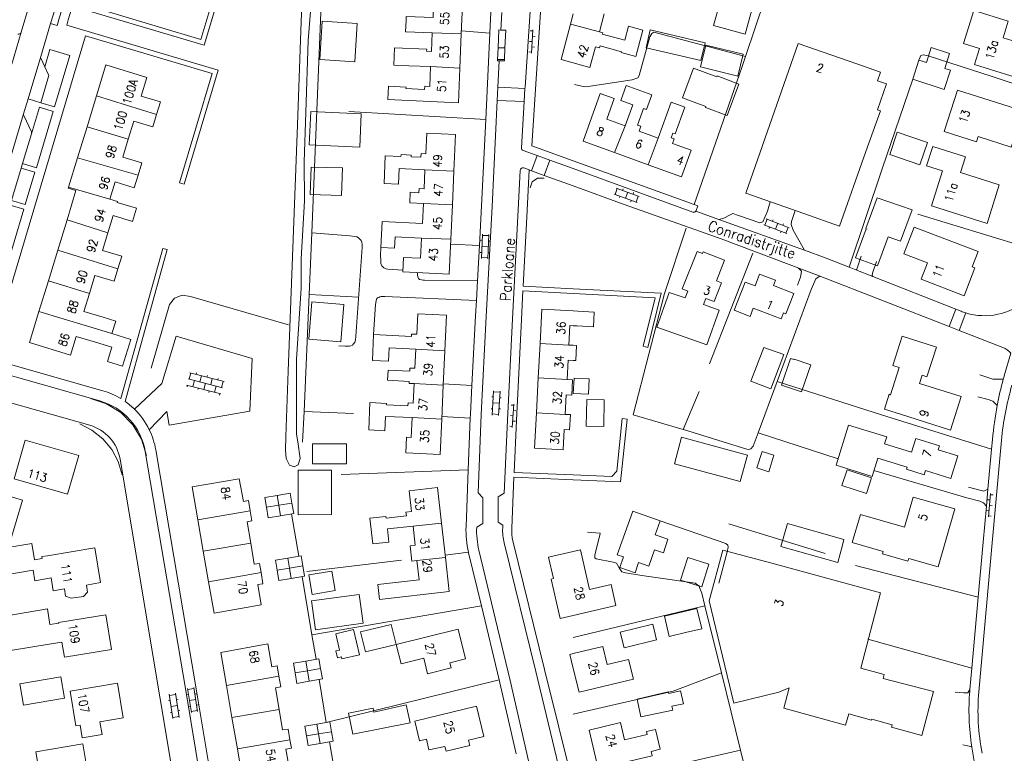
# Model space of a CAD drawing. Header units: metres. Extents: x 189705 to 199106, y 581686 to 588448.
# Tile 483 of 555: x 197896 to 198081, y 585788 to 585927. Entities that reach past the tile are written whole.
import ezdxf

# ---------------------------------------------------------------- set-up
doc = ezdxf.new("R2010")
doc.units = ezdxf.units.M
doc.layers.add('B-WA-OG-GBKN-G', color=7, linetype='Continuous', lineweight=18)
doc.styles.add('Style-STANDARD', font='STANDARD.shx')

msp = doc.modelspace()

# ---------------------------------------------------------------- linework, layer by layer
at = {"layer": 'B-WA-OG-GBKN-G'}
for p, q in [((197992.101, 585920.55), (197992.382, 585924.941)), ((197991.871, 585924.773), (197992.37, 585924.741)), ((197992.306, 585923.743), (197992.805, 585923.711)), ((197991.743, 585922.777), (197992.242, 585922.745)), ((197992.178, 585921.748), (197992.677, 585921.716)), ((197991.615, 585920.782), (197992.114, 585920.75)), ((198012.44, 585893.535), (198008.117, 585895.108)), ((198012.03, 585892.407), (198007.707, 585893.98)), ((198007.895, 585893.912), (198008.305, 585895.039)), ((198008.685, 585893.305), (198008.788, 585893.587)), ((198009.292, 585894.68), (198009.395, 585894.962)), ((198009.868, 585893.194), (198010.279, 585894.321)), ((198011.263, 585893.963), (198011.366, 585894.245)), ((198011.842, 585892.476), (198012.252, 585893.603)), ((198010.845, 585892.519), (198010.947, 585892.801)), ((198040.238, 585886.511), (198035.959, 585888.199)), ((198036.145, 585888.126), (198036.585, 585889.242)), ((198040.678, 585887.627), (198036.399, 585889.315)), ((198036.918, 585887.498), (198037.028, 585887.777)), ((198037.562, 585888.857), (198037.672, 585889.136)), ((198038.098, 585887.355), (198038.539, 585888.471)), ((198039.513, 585888.086), (198039.624, 585888.365)), ((198040.052, 585886.584), (198040.492, 585887.7)), ((197982.687, 585881.793), (197982.885, 585886.389)), ((197982.876, 585886.189), (197984.075, 585886.137)), ((197983.886, 585881.741), (197984.084, 585886.337)), ((198039.056, 585886.654), (198039.166, 585886.933)), ((197982.535, 585885.253), (197982.835, 585885.24)), ((197982.786, 585884.091), (197983.985, 585884.039)), ((197984.03, 585885.088), (197984.33, 585885.075)), ((197982.437, 585882.957), (197982.736, 585882.944)), ((197983.94, 585882.992), (197984.239, 585882.979)), ((197982.695, 585881.993), (197983.894, 585881.941)), ((197927.884, 585860.231), (197927.583, 585859.07)), ((197927.69, 585860.282), (197934.176, 585858.6)), ((197928.975, 585860.258), (197928.9, 585859.968)), ((197927.088, 585857.96), (197933.574, 585856.279)), ((197927.389, 585859.12), (197933.875, 585857.438)), ((197928.599, 585858.806), (197928.298, 585857.647)), ((197929.917, 585859.704), (197929.615, 585858.543)), ((197930.632, 585858.279), (197930.331, 585857.12)), ((197931.008, 585859.731), (197930.933, 585859.441)), ((197931.949, 585859.177), (197931.648, 585858.016)), ((197933.041, 585859.204), (197932.966, 585858.914)), ((197933.982, 585858.65), (197933.681, 585857.489)), ((197927.282, 585857.91), (197927.207, 585857.62)), ((197929.315, 585857.383), (197929.239, 585857.093)), ((197931.347, 585856.856), (197931.272, 585856.566)), ((197932.665, 585857.752), (197932.364, 585856.592)), ((197933.38, 585856.329), (197933.305, 585856.038)), ((197984.722, 585852.29), (197984.989, 585856.882)), ((197984.977, 585856.683), (197986.175, 585856.613)), ((197985.92, 585852.22), (197986.187, 585856.813)), ((197984.623, 585855.752), (197984.922, 585855.734)), ((197984.856, 585854.586), (197986.054, 585854.517)), ((197986.114, 585855.565), (197986.414, 585855.547)), ((197988.505, 585849.953), (197988.778, 585854.345)), ((197984.489, 585853.457), (197984.789, 585853.44)), ((197984.734, 585852.49), (197985.932, 585852.42)), ((197985.993, 585853.47), (197986.292, 585853.453)), ((197988.266, 585854.176), (197988.765, 585854.145)), ((197988.703, 585853.147), (197989.202, 585853.116)), ((197988.142, 585852.18), (197988.641, 585852.149)), ((197988.579, 585851.151), (197989.078, 585851.12)), ((197988.018, 585850.184), (197988.517, 585850.153)), ((198078.577, 585836.267), (198078.08, 585836.315)), ((198078.691, 585837.462), (198078.273, 585833.082)), ((198079.17, 585837.215), (198078.672, 585837.263)), ((198078.387, 585834.276), (198077.889, 585834.324)), ((198078.98, 585835.224), (198078.482, 585835.272)), ((198078.79, 585833.233), (198078.292, 585833.281)), ((197927.995, 585796.164), (197927.267, 585800.706)), ((197927.299, 585800.508), (197928.484, 585800.698)), ((197929.179, 585796.353), (197928.452, 585800.895)), ((197924.513, 585795.068), (197923.819, 585799.615)), ((197923.849, 585799.417), (197925.036, 585799.599)), ((197925.7, 585795.249), (197925.005, 585799.796)), ((197925.194, 585798.561), (197925.491, 585798.606)), ((197927.153, 585799.523), (197927.449, 585799.57)), ((197927.631, 585798.435), (197928.816, 585798.624)), ((197928.65, 585799.661), (197928.946, 585799.709)), ((197923.696, 585798.433), (197923.993, 585798.478)), ((197924.166, 585797.341), (197925.353, 585797.523)), ((197927.516, 585797.254), (197927.812, 585797.301)), ((197928.982, 585797.59), (197929.278, 585797.637)), ((197924.043, 585796.161), (197924.34, 585796.207)), ((197924.483, 585795.266), (197925.67, 585795.447)), ((197925.511, 585796.487), (197925.807, 585796.532)), ((197927.963, 585796.361), (197929.148, 585796.551))]:
    msp.add_line(p, q, dxfattribs=at)
at = {"layer": 'B-WA-OG-GBKN-G', "flags": 128}
for points in [[(197953.001, 585942.125), (197950.738, 585886.665), (197950.224, 585875.026)], [(197949.147, 585937.938), (197948.66, 585924.84), (197947.999, 585907.06), (197946.271, 585860.54), (197945.813, 585848.214), (197945.718, 585845.658), (197945.853, 585844.113), (197946.508, 585842.821), (197947.376, 585842.538), (197948.116, 585842.913), (197948.493, 585844.064), (197948.046, 585847.223), (197947.837, 585848.709), (197947.837, 585853.873), (197947.837, 585862.804), (197948.714, 585876.203), (197948.714, 585881.779), (197949.347, 585892.729), (197949.284, 585900.073), (197949.579, 585909.364), (197950.012, 585922.977), (197951.182, 585937.805)], [(197911.295, 585856.868), (197889.902, 585862.932), (197908.064, 585923.826), (197931.901, 585916.717), (197925.751, 585896.097), (197926.613, 585895.839), (197933.021, 585917.322), (197904.488, 585925.832), (197904.792, 585926.852), (197905.579, 585929.446), (197930.397, 585922.044), (197933.1, 585931.104), (197932.237, 585931.361), (197929.792, 585923.163), (197905.842, 585930.307), (197907.979, 585937.359)], [(197968.465, 585926.705), (197968.498, 585927.481), (197973.554, 585927.258), (197973.72, 585931.229), (197979.173, 585930.989), (197978.89, 585924.218)], [(198032.396, 585924.112), (198026.452, 585925.762), (198027.741, 585930.407), (198033.685, 585928.757), (198032.396, 585924.112)], [(198032.473, 585919.952), (198036.115, 585930.827)], [(197897.497, 585929.81), (197895.915, 585924.501)], [(197902.708, 585930.316), (197903.952, 585929.939), (197903.164, 585927.341), (197902.699, 585925.78), (197901.453, 585926.151)], [(197902.708, 585930.316), (197901.919, 585927.716), (197901.453, 585926.151)], [(197991.909, 585929.427), (197990.912, 585914.173), (197990.895, 585913.873)], [(198000, 585900.269), (197992.194, 585903.103), (197993.904, 585929.298)], [(198086.499, 585915.038), (198088.394, 585921.167), (198081.031, 585923.443), (198082.008, 585926.602), (198075.521, 585928.607), (198073.599, 585922.391), (198076.587, 585921.468), (198075.637, 585918.395), (198086.499, 585915.038)], [(197968.465, 585926.705), (197968.378, 585924.613), (197968.483, 585924.609)], [(197984.48, 585928.299), (197984.285, 585924.302)], [(197986.501, 585928.202), (197986.343, 585924.924)], [(198000, 585928.007), (197999.479, 585926.052)], [(198004.929, 585924.563), (198005.838, 585927.976)], [(197901.453, 585926.151), (197899.6, 585919.94)], [(197958.825, 585918.953), (197952.242, 585919.358), (197952.686, 585926.578), (197959.269, 585926.173), (197958.825, 585918.953)], [(197985.822, 585921.578), (197985.984, 585924.941), (197986.343, 585924.924)], [(197986.343, 585924.924), (197987.279, 585924.879), (197987.127, 585921.578)], [(197999.479, 585926.052), (197997.691, 585919.335), (198000, 585918.72)], [(198000, 585925.91), (197999.479, 585926.052)], [(198004.929, 585924.563), (198000, 585925.91)], [(198000, 585918.72), (198003.143, 585917.883), (198004.174, 585921.755), (198004.954, 585921.548), (198005.053, 585921.919), (198009.098, 585920.842), (198009.056, 585920.684), (198011.805, 585919.952), (198013.127, 585924.919), (198010.409, 585925.643), (198009.705, 585923.002), (198005.479, 585924.127), (198005.551, 585924.397), (198004.929, 585924.563)], [(198024.061, 585919.146), (198013.725, 585921.589), (198014.522, 585924.96), (198024.858, 585922.517), (198024.061, 585919.146)], [(197895.915, 585924.501), (197894.126, 585918.497)], [(197973.406, 585924.391), (197968.483, 585924.609)], [(197972.346, 585920.91), (197973.259, 585920.872), (197973.406, 585924.391)], [(197978.89, 585924.218), (197973.406, 585924.391)], [(197978.89, 585924.218), (197978.618, 585917.719)], [(197978.912, 585924.759), (197984.285, 585924.302)], [(197984.285, 585924.302), (197983.49, 585908.015)], [(198000.23, 585914.668), (198001.627, 585914.338), (198002.389, 585914.237), (198011.127, 585915.559), (198012.168, 585915.889), (198012.397, 585916.346), (198014.451, 585923.661), (198014.781, 585924.296), (198015.187, 585924.55), (198032.473, 585919.952)], [(197900.371, 585917.975), (197901.34, 585921.226), (197905.078, 585920.111), (197902.192, 585910.436), (197899.605, 585911.208)], [(197972.346, 585920.91), (197972.364, 585921.336), (197966.305, 585921.588), (197966.169, 585918.317), (197968.986, 585918.2)], [(197985.717, 585919.388), (197985.822, 585921.578)], [(197987.127, 585921.578), (197985.822, 585921.578)], [(197987.026, 585919.388), (197987.127, 585921.578)], [(198031.021, 585916.221), (198023.971, 585917.977), (198024.997, 585922.095), (198032.046, 585920.339), (198031.021, 585916.221)], [(198053.447, 585918.516), (198042.398, 585922.381), (198032.512, 585894.125), (198043.469, 585890.291)], [(198066.604, 585918.789), (198067.498, 585921.603), (198070.949, 585920.484), (198070.07, 585917.671)], [(197899.6, 585919.94), (197897.209, 585911.922)], [(197900.371, 585917.975), (197899.626, 585919.587)], [(197986.04, 585919.116), (197985.704, 585919.116), (197985.717, 585919.388)], [(197985.717, 585919.388), (197987.026, 585919.388)], [(197986.04, 585919.116), (197987.014, 585919.116), (197987.026, 585919.388)], [(198022.816, 585891.985), (198031.827, 585918.026), (198032.473, 585919.952)], [(198066.604, 585918.789), (198065.164, 585919.253), (198063.995, 585915.626), (198069.931, 585913.712), (198071.101, 585917.339), (198070.07, 585917.671)], [(198065.164, 585919.253), (198065.559, 585920.089), (198065.965, 585920.267), (198066.905, 585920.064), (198078.972, 585916.154), (198095.646, 585910.636)], [(197900.371, 585917.975), (197901.053, 585916.5)], [(197921.453, 585909.005), (197922.169, 585911.358), (197918.553, 585912.459), (197919.63, 585915.998), (197911.891, 585918.354), (197910.104, 585912.499)], [(197978.618, 585917.719), (197978.345, 585911.206), (197965.03, 585911.794), (197965.135, 585914.307), (197968.466, 585914.16), (197968.455, 585913.881), (197971.98, 585913.725), (197972.004, 585914.317), (197972.927, 585914.279), (197973.084, 585918.019)], [(197973.084, 585918.019), (197968.986, 585918.2)], [(197973.084, 585918.019), (197978.618, 585917.719)], [(197985.795, 585914.118), (197986.04, 585919.116)], [(198024.989, 585910.527), (198020.605, 585912.163), (198022.685, 585917.739), (198027.048, 585916.111), (198027.118, 585916.259), (198031.214, 585914.731), (198029.001, 585908.8), (198024.913, 585910.326), (198024.989, 585910.527)], [(198053.447, 585918.516), (198057.923, 585916.949), (198057.366, 585915.358), (198059.062, 585914.764), (198057.348, 585909.865)], [(197901.078, 585916.147), (197899.605, 585911.208)], [(198052.015, 585880.202), (198058.226, 585898.754), (198063.995, 585915.626)], [(197985.675, 585911.66), (197985.795, 585914.118)], [(197985.795, 585914.118), (197990.895, 585913.873)], [(197990.895, 585913.873), (197990.752, 585911.416)], [(198015.995, 585904.543), (198012.407, 585905.838), (198012.744, 585906.771), (198012.129, 585906.993), (198013.256, 585910.117), (198013.784, 585909.926), (198014.79, 585912.713), (198009.958, 585914.458), (198008.939, 585911.635), (198011.212, 585910.814), (198009.791, 585906.877)], [(197897.209, 585911.922), (197896.378, 585909.136)], [(197897.209, 585911.922), (197899.605, 585911.208)], [(197910.104, 585912.499), (197908.331, 585906.691)], [(197910.104, 585912.499), (197921.453, 585909.005)], [(198009.791, 585906.877), (198006.327, 585908.127), (198007.735, 585912.026), (198005.098, 585912.978), (198001.836, 585903.944), (198007.798, 585901.791)], [(198072.421, 585913.589), (198069.928, 585905.751), (198075.998, 585903.82), (198076.315, 585904.816), (198082.576, 585902.824), (198084.752, 585909.667), (198072.421, 585913.589)], [(197896.179, 585899.724), (197898.767, 585898.952), (197901.935, 585909.574), (197899.347, 585910.345), (197897.856, 585905.344)], [(197981.787, 585831.134), (197982.945, 585831.861), (197982.97, 585836.696), (197982.04, 585837.628), (197982.614, 585852.364), (197983.583, 585870.875), (197984.693, 585891.635), (197985.675, 585911.66)], [(197985.675, 585911.66), (197990.752, 585911.416)], [(197990.752, 585911.416), (197990.245, 585902.7)], [(198014.109, 585899.513), (198020.423, 585897.233), (198022.227, 585902.23), (198018.696, 585903.505), (198019.008, 585904.369), (198018.46, 585904.567), (198018.791, 585905.483), (198019.196, 585905.337), (198021.009, 585910.36), (198018.432, 585911.29), (198015.995, 585904.543)], [(197896.378, 585909.136), (197885.54, 585872.798)], [(197897.83, 585905.696), (197896.403, 585908.783)], [(197916.098, 585904.358), (197917.13, 585907.749), (197920.736, 585906.651), (197921.453, 585909.005)], [(197959.741, 585902.834), (197950.213, 585903.273), (197950.501, 585909.525), (197960.029, 585909.086), (197959.741, 585902.834)], [(197957.716, 585909.558), (197983.49, 585908.015)], [(198057.348, 585909.865), (198057.926, 585909.663), (198055.185, 585901.978), (198050.218, 585887.93), (198043.469, 585890.291)], [(197908.331, 585906.691), (197906.544, 585900.837)], [(197916.098, 585904.358), (197908.331, 585906.691)], [(197983.49, 585908.015), (197982.696, 585891.732), (197982.296, 585884.257)], [(198009.791, 585906.877), (198007.798, 585901.791)], [(197897.856, 585905.344), (197896.179, 585899.724)], [(197972.039, 585898.56), (197967.174, 585898.786), (197967.042, 585895.876), (197964.322, 585896.003), (197964.558, 585901.205), (197967.516, 585901.068), (197967.533, 585901.435), (197969.462, 585901.345), (197969.447, 585901.015), (197971.27, 585900.93), (197971.302, 585901.615), (197972.185, 585901.575), (197972.363, 585905.483), (197977.818, 585905.229), (197977.503, 585898.29)], [(198014.109, 585899.513), (198015.995, 585904.543)], [(198065.353, 585899.495), (198059.655, 585901.44), (198061.088, 585905.637), (198066.786, 585903.692), (198065.353, 585899.495)], [(197917.957, 585897.521), (197918.671, 585899.869), (197915.065, 585900.966), (197916.098, 585904.358)], [(198078.011, 585888.436), (198080.31, 585895.73), (198073.033, 585898.023), (198073.967, 585900.986), (198067.77, 585902.939), (198066.629, 585899.319), (198069.619, 585898.377), (198067.527, 585891.74), (198078.011, 585888.436)], [(197906.544, 585900.837), (197904.855, 585895.302)], [(197906.544, 585900.837), (197917.957, 585897.521)], [(197990.574, 585902.201), (197993.204, 585901.246)], [(197992.154, 585898.357), (197993.204, 585901.246)], [(197993.204, 585901.246), (197995.558, 585900.392)], [(198007.798, 585901.791), (198014.109, 585899.513)], [(197895.922, 585898.861), (197898.51, 585898.09), (197896.689, 585891.986), (197894.102, 585892.758)], [(197895.922, 585898.861), (197894.102, 585892.758)], [(197896.179, 585899.724), (197895.922, 585898.861)], [(197956.324, 585893.702), (197950.421, 585893.871), (197950.57, 585899.073), (197956.473, 585898.905), (197956.324, 585893.702)], [(197991.705, 585898.52), (197990.669, 585898.897)], [(197994.508, 585897.502), (197995.558, 585900.392)], [(197995.558, 585900.392), (198000, 585898.779)], [(198022.816, 585891.985), (198000, 585900.269)], [(197912.635, 585893.02), (197913.626, 585896.272), (197917.242, 585895.172), (197917.957, 585897.521)], [(197971.74, 585892.185), (197969.172, 585892.304), (197969.263, 585894.314), (197970.9, 585894.238), (197970.936, 585895.036), (197971.877, 585894.992), (197972.039, 585898.56)], [(197972.039, 585898.56), (197977.503, 585898.29)], [(197977.503, 585898.29), (197977.214, 585891.924)], [(197989.999, 585898.456), (197989.591, 585890.992), (197988.516, 585870.43), (197987.575, 585851.339), (197986.977, 585837.547), (197985.834, 585836.866), (197985.809, 585832.09), (197986.715, 585831.514), (197986.692, 585830.999)], [(198000, 585876.128), (197990.542, 585876.622), (197991.289, 585890.904), (197991.705, 585898.52)], [(197992.154, 585898.357), (197991.705, 585898.52)], [(197991.842, 585895.164), (197992.271, 585896.305), (197993.283, 585896.985), (197994.502, 585896.951)], [(197994.508, 585897.502), (197992.154, 585898.357)], [(198000, 585895.506), (197994.508, 585897.502)], [(198000, 585898.779), (198022.548, 585890.593)], [(197904.855, 585895.302), (197904.798, 585895.115), (197906.243, 585894.674), (197904.55, 585889.129)], [(197912.635, 585893.02), (197904.855, 585895.302)], [(198070.843, 585868.976), (198046.341, 585878.542), (198027.914, 585885.511), (198009.592, 585892.02), (198000, 585895.506)], [(198055.186, 585887.511), (198057.268, 585893.252), (198063.886, 585890.982), (198061.708, 585885.07), (198059.366, 585885.929)], [(197890.165, 585879.558), (197892.752, 585878.786), (197896.432, 585891.124), (197893.845, 585891.896)], [(197912.261, 585886.638), (197913.264, 585889.933), (197916.88, 585888.832), (197917.628, 585891.291), (197914.022, 585892.389), (197914.08, 585892.58), (197912.635, 585893.02)], [(197971.389, 585885.675), (197966.398, 585885.907), (197966.301, 585883.773), (197963.736, 585883.893), (197963.958, 585888.788), (197971.57, 585888.434), (197971.74, 585892.185)], [(197977.214, 585891.924), (197971.74, 585892.185)], [(197977.214, 585891.924), (197976.921, 585885.473)], [(198023.188, 585890.893), (198023.495, 585891.739), (198022.816, 585891.985)], [(198037.148, 585892.503), (198036.613, 585890.776), (198035.725, 585888.769), (198035.166, 585888.54), (198031.178, 585889.911), (198030.111, 585890.292), (198029.451, 585889.987), (198028.384, 585889.403), (198027.452, 585889.171)], [(198023.094, 585890.734), (198027.452, 585889.171)], [(198043.595, 585883.378), (198041.466, 585887.195), (198041.059, 585888.262), (198041.135, 585888.821), (198041.839, 585890.862)], [(198064.935, 585890.196), (198084.775, 585884.181)], [(197904.55, 585889.129), (197902.803, 585883.404)], [(197904.55, 585889.129), (197912.261, 585886.638)], [(198027.452, 585889.171), (198043.595, 585883.378)], [(198064.267, 585887.752), (198062.331, 585882.713), (198066.806, 585880.994), (198065.619, 585877.905), (198073.695, 585874.802), (198075.713, 585880.054), (198075.206, 585880.249), (198076.31, 585883.124), (198064.267, 585887.752)], [(197914.148, 585879.891), (197914.864, 585882.244), (197911.257, 585883.342), (197912.261, 585886.638)], [(197950.739, 585886.691), (197957.902, 585886.081), (197958.791, 585885.98), (197959.198, 585885.904), (197959.502, 585885.726), (197959.782, 585885.497), (197960.011, 585885.243), (197960.159, 585884.928), (197960.189, 585884.557), (197960.214, 585883.922), (197959.001, 585867.153), (197958.925, 585866.441), (197958.794, 585866.028), (197958.595, 585865.705), (197958.366, 585865.45), (197958.061, 585865.349), (197957.731, 585865.273), (197957.415, 585865.261), (197956.969, 585865.272), (197955.8, 585865.323)], [(198017.188, 585875.229), (198021.305, 585887.517)], [(198059.366, 585885.929), (198057.385, 585880.45), (198053.223, 585881.954), (198055.21, 585887.451)], [(198055.21, 585887.451), (198055.404, 585887.381)], [(197976.921, 585885.473), (197976.622, 585878.89), (197967.838, 585879.299), (197967.961, 585882.018), (197971.216, 585881.866), (197971.389, 585885.675)], [(197971.389, 585885.675), (197976.921, 585885.473)], [(197976.878, 585884.536), (197982.296, 585884.257)], [(197982.296, 585884.257), (197981.939, 585877.598)], [(197902.803, 585883.404), (197901.04, 585877.627)], [(197914.148, 585879.891), (197902.803, 585883.404)], [(197915.496, 585854.875), (197923.459, 585883.495), (197922.592, 585883.736), (197914.705, 585855.389)], [(197963.736, 585883.893), (197963.67, 585882.398), (197963.695, 585881.458), (197963.746, 585880.873), (197963.924, 585880.416), (197964.255, 585880.061), (197964.661, 585879.857), (197965.068, 585879.832), (197967.853, 585879.632)], [(198024.539, 585873.156), (198024.991, 585874.307), (198026.548, 585873.695), (198027.948, 585877.259), (198026.998, 585877.633), (198028.52, 585881.508), (198024.509, 585883.084), (198024.373, 585882.739), (198023.328, 585883.149), (198020.559, 585876.098), (198021.618, 585875.681), (198021.105, 585874.375)], [(198025.667, 585861.949), (198033.886, 585882.816)], [(198043.595, 585883.378), (198047.704, 585881.904), (198052.015, 585880.202)], [(198053.262, 585879.71), (198053.433, 585879.832), (198054.27, 585882.245)], [(198056.464, 585878.446), (198056.354, 585878.614), (198056.405, 585879.046), (198057.141, 585881.255)], [(197908.782, 585875.242), (197909.815, 585878.638), (197913.431, 585877.537), (197914.148, 585879.891)], [(197970.608, 585879.17), (197970.632, 585878.689), (197970.665, 585878.346), (197970.835, 585878.054), (197971.038, 585877.876), (197971.394, 585877.775), (197971.672, 585877.744), (197971.953, 585877.724), (197981.939, 585877.598)], [(198030.321, 585872.083), (198033.325, 585870.911), (198033.936, 585872.479), (198039.172, 585870.435), (198039.611, 585871.559), (198040.095, 585871.37), (198041.592, 585875.206), (198037.72, 585876.717), (198038.111, 585877.718), (198035.137, 585878.879), (198034.267, 585876.649), (198032.389, 585877.382), (198030.321, 585872.083)], [(198042.258, 585876.783), (198042.841, 585878.332), (198042.942, 585879.018), (198043.019, 585879.45), (198042.477, 585879.988)], [(198044.874, 585875.971), (198045.534, 585877.52), (198045.712, 585878.002), (198045.991, 585878.206), (198046.509, 585878.461)], [(198052.015, 585880.202), (198053.262, 585879.71)], [(198053.262, 585879.71), (198056.464, 585878.446)], [(198056.464, 585878.446), (198072.127, 585872.264)], [(197901.04, 585877.627), (197899.261, 585871.798)], [(197908.782, 585875.242), (197901.04, 585877.627)], [(197981.939, 585877.598), (197981.743, 585873.917)], [(197911.345, 585870.751), (197907.748, 585871.846), (197908.782, 585875.242)], [(197923.859, 585873.161), (197924.836, 585874.36), (197926.279, 585874.917), (197927.808, 585874.686)], [(197927.808, 585874.686), (197946.311, 585869.309)], [(197950.224, 585875.026), (197949.25, 585852.974)], [(197950.224, 585875.026), (197959.535, 585874.539)], [(197962.354, 585867.469), (197962.682, 585873.124), (197962.809, 585873.861), (197962.91, 585874.176), (197963.106, 585874.376), (197963.317, 585874.496), (197963.549, 585874.589), (197963.799, 585874.649), (197964.485, 585874.674), (197981.743, 585873.917)], [(198000, 585840.987), (197988.849, 585841.471), (197989.273, 585851.261), (197990.214, 585870.344), (197990.495, 585875.723), (198000, 585875.226)], [(198000, 585875.226), (198015.428, 585874.42), (198013.187, 585865.275), (198014.061, 585865.061), (198016.561, 585875.262), (198000, 585876.128)], [(198017.188, 585875.229), (198011.278, 585852.346)], [(198024.539, 585873.156), (198027.526, 585872.096), (198025.193, 585865.524), (198015.773, 585868.867), (198018.105, 585875.439), (198021.105, 585874.375)], [(198038.463, 585858.62), (198044.874, 585875.971)], [(197920.403, 585861.133), (197923.859, 585873.161)], [(197956.176, 585866.111), (197950.151, 585866.594), (197950.717, 585873.658), (197956.742, 585873.175), (197956.176, 585866.111)], [(197981.743, 585873.917), (197981.586, 585870.981), (197980.898, 585857.85)], [(197899.261, 585871.798), (197897.482, 585865.971), (197905.231, 585863.612), (197906.297, 585867.114), (197909.903, 585866.016)], [(197899.261, 585871.798), (197913.003, 585867.65)], [(197970.325, 585864.705), (197965.285, 585864.955), (197965.169, 585862.441), (197962.128, 585862.591), (197962.354, 585867.469), (197969.494, 585867.115), (197969.515, 585867.572), (197970.493, 585867.526), (197970.673, 585871.407), (197976.101, 585871.138), (197975.789, 585864.402)], [(197993.744, 585865.809), (197994.092, 585872.269), (198000, 585871.951)], [(198000, 585871.951), (198000.855, 585871.905)], [(198000.704, 585869.114), (198003.816, 585868.956), (198003.957, 585871.723), (198000.855, 585871.905)], [(198070.843, 585868.976), (198072.127, 585872.264)], [(198072.127, 585872.264), (198073.123, 585871.871)], [(198072.738, 585868.236), (198074.034, 585871.554)], [(197913.003, 585867.65), (197913.726, 585870.026), (197911.345, 585870.751)], [(198000, 585869.151), (197999.364, 585869.186), (197999.165, 585865.496)], [(198000.704, 585869.114), (198000, 585869.151)], [(197909.903, 585866.016), (197912.974, 585865.081), (197912.161, 585862.412), (197915.031, 585861.538), (197916.56, 585866.56), (197913.003, 585867.65)], [(198072.738, 585868.236), (198070.843, 585868.976)], [(198080.98, 585865.018), (198072.738, 585868.236)], [(197920.063, 585849.529), (197923.342, 585852.977), (197923.796, 585850.361), (197939.038, 585853.007), (197939.44, 585862.943), (197925.11, 585867.192), (197922.456, 585858.241), (197917.283, 585853.391)], [(197993.393, 585859.289), (197993.744, 585865.809)], [(197999.165, 585865.496), (197993.744, 585865.809)], [(197999.165, 585865.496), (198000, 585865.451)], [(198000, 585865.451), (198000.619, 585865.418), (198000.465, 585862.564), (198000, 585862.589)], [(198063.085, 585851.988), (198071.136, 585849.436), (198073.143, 585855.771), (198065.287, 585858.261), (198065.77, 585859.784), (198066.678, 585859.496), (198068.461, 585865.12), (198061.983, 585867.173), (198060.225, 585861.626), (198061.434, 585861.243), (198059.813, 585856.127)], [(197969.975, 585858.227), (197969.066, 585858.272), (197969.084, 585858.642), (197964.993, 585858.845), (197965.082, 585860.762), (197969.163, 585860.56), (197969.191, 585861.156), (197970.158, 585861.111), (197970.325, 585864.705)], [(197970.325, 585864.705), (197975.789, 585864.402)], [(197975.789, 585864.402), (197975.488, 585857.921)], [(198035.909, 585865.064), (198033.48, 585858.688), (198037.244, 585857.254), (198039.697, 585863.694)], [(198035.909, 585865.064), (198039.697, 585863.694)], [(198081.242, 585859.659), (198082.494, 585863.973)], [(198000, 585862.589), (197999.034, 585862.641), (197998.839, 585859.005)], [(198043.018, 585856.652), (198039.237, 585857.942), (198040.952, 585862.97), (198041.59, 585862.752), (198041.629, 585862.865), (198044.772, 585861.794), (198043.018, 585856.652)], [(197889.422, 585860.99), (197910.75, 585854.944)], [(198081.07, 585859.041), (198079.095, 585859.036), (198076.682, 585859.849)], [(197969.61, 585851.799), (197964.581, 585852.048), (197964.456, 585849.342), (197961.427, 585849.492), (197961.665, 585854.628), (197964.778, 585854.474), (197964.766, 585854.22), (197968.823, 585854.019), (197968.849, 585854.589), (197969.804, 585854.542), (197969.975, 585858.227)], [(197975.488, 585857.921), (197969.975, 585858.227)], [(197975.5, 585858.166), (197980.898, 585857.85)], [(197993.039, 585852.709), (197993.393, 585859.289)], [(197993.393, 585859.289), (197998.839, 585859.005)], [(197998.839, 585859.005), (197999.88, 585858.949), (197999.724, 585856.04), (197998.683, 585856.096), (197998.485, 585852.423)], [(198002.872, 585856.228), (198000.008, 585856.373), (198000.154, 585859.245), (198003.018, 585859.1), (198002.872, 585856.228)], [(198034.829, 585848.92), (198038.454, 585858.598), (198038.463, 585858.62)], [(198078.877, 585845.872), (198058.117, 585852.328), (198038.463, 585858.62)], [(198081.07, 585859.041), (198081.155, 585859.35), (198081.242, 585859.659)], [(197883.82, 585857.442), (197908.84, 585850.356)], [(197975.488, 585857.921), (197975.191, 585851.515)], [(197980.898, 585857.85), (197980.616, 585852.455), (197980.587, 585851.724)], [(198011.278, 585852.346), (198020.732, 585849.567), (198023.716, 585856.764)], [(198063.085, 585851.988), (198058.666, 585853.381), (198059.568, 585856.23), (198059.726, 585856.074), (198059.813, 585856.127)], [(197908.97, 585855.43), (197912.01, 585854.439), (197914.726, 585852.752), (197916.962, 585850.465), (197918.588, 585847.712), (197919.51, 585844.65)], [(198005.738, 585850.117), (198002.462, 585850.177), (198002.555, 585855.218), (198005.831, 585855.158), (198005.738, 585850.117)], [(198076.303, 585855.734), (198078.233, 585855.201), (198079.122, 585854.897), (198079.924, 585854.095)], [(197949.25, 585852.974), (197948.973, 585847.181)], [(197949.25, 585852.974), (197958.574, 585852.594)], [(197998.485, 585852.423), (197999.474, 585852.369), (197999.32, 585849.511), (197998.308, 585849.565), (197998.102, 585845.734), (197992.679, 585846.026), (197993.039, 585852.709)], [(197998.485, 585852.423), (197993.039, 585852.709)], [(197906.94, 585850.62), (197909.261, 585849.43), (197911.299, 585847.802), (197912.971, 585845.8), (197914.211, 585843.506), (197914.97, 585841.01)], [(197975.191, 585851.515), (197974.881, 585844.824), (197968.415, 585845.145), (197968.552, 585848.093), (197969.436, 585848.052), (197969.61, 585851.799)], [(197969.61, 585851.799), (197975.191, 585851.515)], [(197975.213, 585851.99), (197980.587, 585851.724)], [(197980.587, 585851.724), (197980.206, 585841.946)], [(198000, 585840.086), (198008.918, 585839.699), (198010.138, 585851.545), (198009.242, 585851.638), (198008.222, 585841.731), (198007.266, 585840.672), (198000, 585840.987)], [(198020.732, 585849.567), (198020.779, 585849.553), (198032.693, 585845.873), (198033.125, 585845.822), (198033.506, 585845.898), (198033.887, 585846.406), (198034.829, 585848.92)], [(198049.936, 585844.017), (198034.829, 585848.92)], [(198049.562, 585842.808), (198056.335, 585840.712), (198057.399, 585844.151), (198062.946, 585842.434), (198062.827, 585842.052), (198066.155, 585841.022), (198066.403, 585841.822), (198071.169, 585840.346), (198072.487, 585844.606), (198068.804, 585845.746), (198069.035, 585846.493), (198064.59, 585847.869), (198063.79, 585845.284), (198058.684, 585846.864), (198059.094, 585848.189), (198051.915, 585850.411), (198049.562, 585842.808)], [(197894.578, 585840.257), (197896.672, 585847.554), (197906.755, 585844.674)], [(197950.831, 585843.095), (197950.834, 585846.891), (197957.252, 585846.886), (197957.25, 585843.09), (197950.831, 585843.095)], [(198031.481, 585839.748), (198019.068, 585843.111), (198020.421, 585848.104), (198032.833, 585844.741), (198031.481, 585839.748)], [(198080.739, 585847.554), (198078.957, 585828.179), (198076.459, 585800.098)], [(198078.877, 585845.872), (198079.046, 585847.71)], [(197919.308, 585845.402), (197926.942, 585800.328), (197933.504, 585760.68), (197935.141, 585750.955)], [(197937.114, 585751.287), (197935.476, 585761.009), (197928.914, 585800.658), (197921.28, 585845.736)], [(198034.628, 585842.303), (198036.853, 585841.598), (198037.835, 585844.695), (198035.61, 585845.4), (198034.628, 585842.303)], [(198078.183, 585838.323), (198078.877, 585845.872)], [(197894.578, 585840.257), (197904.673, 585837.377), (197906.755, 585844.674)], [(197914.551, 585843.976), (197922.104, 585798.738), (197925.991, 585775.481), (197927.585, 585766.134)], [(197948.122, 585833.498), (197948.116, 585841.895), (197954.413, 585841.899), (197954.418, 585833.502), (197948.122, 585833.498)], [(197956.24, 585841.059), (197980.206, 585841.946)], [(197980.206, 585841.946), (197979.788, 585831.212)], [(198055.286, 585837.47), (198050.65, 585838.974), (198051.619, 585841.961), (198056.255, 585840.457), (198055.286, 585837.47)], [(198056.678, 585841.822), (198074.176, 585836.686)], [(197939.088, 585834.217), (197938.765, 585836.153), (197937.799, 585835.975), (197937.036, 585840.244), (197928.15, 585838.78)], [(197988.391, 585830.926), (197988.81, 585840.572), (198000, 585840.086)], [(197893.776, 585828.213), (197887.494, 585830.079), (197889.799, 585838.107), (197896.153, 585836.218), (197893.776, 585828.213)], [(197928.15, 585838.78), (197929.227, 585832.53)], [(197944.142, 585837.116), (197946.647, 585837.538), (197946.957, 585835.699)], [(197969.787, 585831.349), (197964.954, 585830.802), (197965.233, 585828.339), (197962.194, 585827.995), (197961.649, 585832.811), (197964.659, 585833.152), (197964.698, 585832.812), (197968.543, 585833.248), (197968.458, 585833.999), (197969.508, 585834.118), (197969.066, 585838.016), (197974.401, 585838.62), (197975.164, 585831.886)], [(198074.531, 585838.693), (198076.64, 585838.134), (198077.402, 585837.906), (198078.183, 585838.323)], [(198077.884, 585835.077), (198078.183, 585838.323)], [(197942.151, 585834.94), (197941.85, 585836.73), (197944.142, 585837.116)], [(197944.142, 585837.116), (197944.457, 585835.304)], [(197944.457, 585835.304), (197946.957, 585835.699)], [(197946.957, 585835.699), (197947.289, 585833.723), (197944.804, 585833.305)], [(198071.959, 585834.573), (198064.097, 585836.828), (198062.471, 585831.158), (198054.127, 585833.551), (198052.605, 585828.246), (198058.437, 585826.574), (198058.309, 585826.129), (198063.099, 585824.756), (198063.243, 585825.257), (198068.828, 585823.655), (198071.959, 585834.573)], [(198074.176, 585836.686), (198076.64, 585836.026), (198077.352, 585835.747), (198077.884, 585835.077)], [(197929.227, 585832.53), (197939.088, 585834.217)], [(197939.201, 585828.125), (197938.537, 585832.139), (197939.401, 585832.342), (197939.088, 585834.217)], [(197942.151, 585834.94), (197944.457, 585835.304)], [(197944.804, 585833.305), (197942.492, 585832.916), (197942.151, 585834.94)], [(197944.457, 585835.304), (197944.804, 585833.305)], [(198015.436, 585829.674), (198016.387, 585832.336), (198011.211, 585834.185), (198008.266, 585825.94), (198009.439, 585825.521)], [(198076.357, 585817.939), (198077.289, 585828.306), (198077.884, 585835.077)], [(197929.227, 585832.53), (197930.252, 585826.586)], [(197946.867, 585833.652), (197948.258, 585825.65)], [(198027.471, 585820.577), (198029.018, 585826.494), (198029.195, 585827.358), (198029.119, 585827.764), (198028.788, 585828.043), (198016.387, 585832.336)], [(197970.505, 585824.829), (197969.557, 585824.721), (197969.227, 585827.64), (197970.194, 585827.75), (197969.787, 585831.349)], [(197969.787, 585831.349), (197975.164, 585831.886)], [(197975.164, 585831.886), (197975.894, 585825.438)], [(198002.666, 585830.183), (198005.083, 585830.015)], [(198047.492, 585826.143), (198029.32, 585831.752)], [(198049.861, 585824.492), (198039.149, 585827.514), (198040.371, 585831.845), (198051.033, 585828.836), (198050.734, 585827.776)], [(198000, 585782.52), (197994.605, 585804.311), (197988.624, 585828.58)], [(198005.083, 585830.015), (198005.063, 585829.944), (198004.049, 585825.855), (198004.075, 585825.347), (198004.329, 585825.169), (198007.504, 585824.56), (198008.139, 585824.332), (198008.622, 585823.494), (198009.181, 585822.707), (198009.867, 585822.555), (198012.915, 585822.047), (198020.434, 585820.956), (198023, 585820.576), (198023.661, 585820.068), (198024.22, 585818.722), (198024.813, 585816.317)], [(198015.318, 585826.888), (198016.997, 585826.299), (198017.845, 585828.884), (198015.436, 585829.674)], [(197901.556, 585821.555), (197898.483, 585821.048), (197898.158, 585823.023), (197891.826, 585821.979), (197891.007, 585826.947), (197897.931, 585828.089), (197898.443, 585824.984), (197899.852, 585825.217), (197899.794, 585825.579), (197900.85, 585825.715)], [(197909.789, 585827.233), (197900.85, 585825.715)], [(197908.195, 585820.228), (197910.883, 585820.694), (197909.789, 585827.233)], [(197930.252, 585826.586), (197939.201, 585828.125)], [(197930.252, 585826.586), (197931.246, 585820.819)], [(197941.126, 585822.589), (197940.852, 585824.314), (197939.861, 585824.136), (197939.201, 585828.125)], [(197975.85, 585825.83), (197980.247, 585826.415)], [(197980.247, 585826.415), (197980.259, 585826.365), (197980.271, 585826.316)], [(197996.646, 585766.418), (197991.581, 585787.045), (197988.101, 585802.235), (197982.215, 585826.782)], [(197986.974, 585828.173), (197992.955, 585803.904), (198000, 585774.634)], [(198000, 585814.479), (197997.54, 585813.908), (197995.817, 585821.339), (197996.258, 585821.442), (197995.317, 585825.496), (198000, 585826.582)], [(198000, 585826.582), (198001.338, 585826.893), (198003.081, 585819.376), (198007.127, 585820.314), (198008.048, 585816.345), (198000, 585814.479)], [(198012.297, 585824.5), (198014.22, 585823.813), (198015.318, 585826.888)], [(198025.645, 585817.268), (198028.229, 585826.815), (198037.41, 585824.329)], [(198050.734, 585827.776), (198049.861, 585824.492)], [(197944.169, 585823.046), (197943.855, 585824.908), (197946.166, 585825.297)], [(197946.166, 585825.297), (197948.698, 585825.724), (197949.016, 585823.838)], [(197946.166, 585825.297), (197946.481, 585823.424)], [(197949.743, 585822.765), (197967.627, 585824.927)], [(197975.894, 585825.438), (197976.626, 585818.976), (197963.496, 585817.489), (197963.176, 585820.309), (197970.917, 585821.186), (197970.505, 585824.829)], [(197975.894, 585825.438), (197970.505, 585824.829)], [(197980.271, 585826.316), (197982.673, 585816.296)], [(198009.439, 585825.521), (198008.763, 585823.559), (198011.694, 585822.537), (198012.297, 585824.5)], [(198024.233, 585819.876), (198020.247, 585821.13), (198021.597, 585825.419), (198025.583, 585824.165), (198024.233, 585819.876)], [(197944.169, 585823.046), (197946.481, 585823.424)], [(197946.81, 585821.464), (197944.501, 585821.075), (197944.169, 585823.046)], [(197946.481, 585823.424), (197949.016, 585823.838)], [(197946.481, 585823.424), (197946.81, 585821.464)], [(197949.016, 585823.838), (197949.344, 585821.892), (197946.81, 585821.464)], [(197950.749, 585818.453), (197950.15, 585822.123), (197954.506, 585822.834), (197955.104, 585819.163), (197950.749, 585818.453)], [(198057.916, 585818.778), (198037.41, 585824.329)], [(198076.357, 585817.939), (198053.198, 585823.937)], [(197901.556, 585821.555), (197901.965, 585819.149)], [(197931.246, 585820.819), (197941.126, 585822.589)], [(197941.15, 585816.46), (197940.523, 585820.299), (197941.463, 585820.477), (197941.126, 585822.589)], [(197948.869, 585821.812), (197950.721, 585810.85)], [(197901.965, 585819.149), (197904.08, 585819.515)], [(197908.195, 585820.228), (197908.387, 585818.904), (197907.642, 585818.091), (197905.316, 585817.736), (197904.296, 585818.114), (197904.08, 585819.515)], [(197931.246, 585820.819), (197932.313, 585814.888), (197941.15, 585816.46)], [(197951.402, 585811.805), (197950.661, 585817.242), (197959.616, 585818.462), (197960.357, 585813.025), (197951.402, 585811.805)], [(198025.645, 585817.268), (198030.301, 585797.961), (198038.77, 585800.003), (198040.732, 585800.862), (198039.682, 585796.985)], [(198057.916, 585818.778), (198054.197, 585804.513), (198058.643, 585803.354), (198058.446, 585802.6), (198067.889, 585800.139), (198065.722, 585791.827), (198060.013, 585793.399), (198060.146, 585793.881), (198056.289, 585794.943), (198056.231, 585794.731), (198051.939, 585795.913), (198051.35, 585793.772), (198039.682, 585796.985)], [(198075.151, 585804.539), (198076.357, 585817.939)], [(197903.585, 585809.43), (197901.191, 585809.099), (197893.881, 585807.901), (197892.824, 585814.351), (197900.841, 585815.716), (197901.326, 585812.757), (197902.995, 585813.031)], [(197950.721, 585810.85), (197982.673, 585816.296)], [(197982.673, 585816.296), (197986.015, 585802.357)], [(198000, 585810.35), (198024.813, 585816.317)], [(198018.089, 585810.486), (198017.188, 585814.36), (198023.301, 585815.787), (198024.265, 585811.967), (198021.151, 585811.245), (198018.089, 585810.486)], [(198024.813, 585816.317), (198027.939, 585803.632)], [(197911.901, 585814.633), (197902.972, 585813.169), (197902.995, 585813.031)], [(197904.047, 585806.611), (197912.963, 585808.075), (197911.901, 585814.633)], [(197956.38, 585806.283), (197956.285, 585806.688), (197955.53, 585806.511), (197955.231, 585807.782), (197955.932, 585807.946), (197955.209, 585811.028), (197958.55, 585811.812), (197959.666, 585807.054), (197956.38, 585806.283)], [(197966.583, 585809.028), (197960.827, 585807.63), (197959.909, 585811.411), (197965.665, 585812.809), (197966.583, 585809.028)], [(197966.627, 585809.013), (197978.325, 585811.88), (197979.697, 585806.281), (197976.748, 585805.558), (197976.986, 585804.589), (197972.538, 585803.498), (197971.824, 585806.413), (197967.523, 585805.359), (197966.627, 585809.013)], [(198014.997, 585812.849), (198008.853, 585811.326), (198009.584, 585808.378), (198015.701, 585809.894)], [(198014.997, 585812.849), (198015.701, 585809.894)], [(197950.721, 585810.85), (197951.504, 585806.213)], [(198055.54, 585809.998), (198075.151, 585804.539)], [(197903.585, 585809.43), (197904.047, 585806.611)], [(197944.501, 585803.029), (197944.161, 585804.979), (197943.195, 585804.801), (197942.432, 585809.12), (197933.56, 585807.49)], [(198000, 585807.301), (198005.582, 585808.65), (198006.411, 585805.22), (198010.435, 585806.193), (198011.33, 585802.491), (198001.081, 585800.015), (198000, 585804.488)], [(197933.56, 585807.49), (197934.622, 585801.296)], [(197949.568, 585805.87), (197952.042, 585806.308), (197952.367, 585804.472)], [(198000, 585804.488), (197999.358, 585807.146), (198000, 585807.301)], [(197947.551, 585803.635), (197947.229, 585805.455), (197949.568, 585805.87)], [(197949.568, 585805.87), (197949.867, 585804.038)], [(197949.867, 585804.038), (197952.367, 585804.472)], [(197952.367, 585804.472), (197952.715, 585802.51), (197950.19, 585802.062)], [(198074.793, 585800.549), (198075.151, 585804.539)], [(197896.354, 585797.556), (197895.666, 585801.614), (197903.395, 585802.925), (197904.083, 585798.866), (197896.354, 585797.556)], [(197934.622, 585801.296), (197944.501, 585803.029)], [(197944.564, 585796.755), (197943.882, 585800.863), (197944.848, 585801.041), (197944.501, 585803.029)], [(197947.551, 585803.635), (197949.867, 585804.038)], [(197950.19, 585802.062), (197947.902, 585801.657), (197947.551, 585803.635)], [(197949.867, 585804.038), (197950.19, 585802.062)], [(197952.081, 585802.397), (197953.426, 585794.32)], [(197953.426, 585794.32), (197986.015, 585802.357)], [(197986.015, 585802.357), (197986.153, 585801.779), (197989.218, 585788.404)], [(198027.939, 585803.632), (198018.817, 585800.232), (198000, 585795.85)], [(198027.939, 585803.632), (198029.766, 585796.221), (198031.511, 585789.05)], [(197905.144, 585800.219), (197914.065, 585801.712), (197915.158, 585795.156)], [(197934.622, 585801.296), (197935.657, 585795.261)], [(198072.031, 585800.012), (198073.606, 585799.86), (198074.368, 585799.911), (198074.793, 585800.549)], [(198074.766, 585800.248), (198074.793, 585800.549)], [(197905.144, 585800.219), (197906.238, 585793.667), (197907.021, 585793.798)], [(198012.769, 585795.353), (198012.056, 585798.71), (198017.917, 585800.08), (198017.995, 585799.733), (198020.193, 585800.254), (198020.791, 585797.823), (198018.592, 585797.379), (198018.772, 585796.623), (198012.769, 585795.353)], [(197935.657, 585795.261), (197944.564, 585796.755)], [(197946.588, 585791.053), (197946.248, 585793.063), (197945.206, 585792.885), (197944.564, 585796.755)], [(197969.231, 585794.252), (197958.414, 585792.091), (197957.643, 585796.027), (197962.27, 585796.972), (197962.425, 585796.258), (197968.499, 585797.609), (197969.231, 585794.252)], [(197972.319, 585791.168), (197970.996, 585790.85), (197970.101, 585794.575), (197981.762, 585797.378), (197983.137, 585791.657), (197980.254, 585790.964), (197980.49, 585789.983), (197976.024, 585788.91), (197975.813, 585789.785)], [(197910.749, 585794.42), (197915.158, 585795.156)], [(197935.657, 585795.261), (197936.674, 585789.328)], [(197907.021, 585793.798), (197907.422, 585791.391), (197911.151, 585792.013), (197910.749, 585794.42)], [(197949.693, 585791.775), (197949.371, 585793.604), (197951.646, 585794.005)], [(197951.646, 585794.005), (197954.077, 585794.435), (197954.416, 585792.517)], [(197951.646, 585794.005), (197951.957, 585792.131)], [(198013.923, 585792.021), (198009.685, 585791.016), (198008.913, 585794.268), (198002.971, 585792.858), (198004.693, 585785.601), (198014.874, 585788.017), (198014.681, 585788.83)], [(198013.923, 585792.021), (198013.786, 585792.6), (198015.476, 585793.001), (198016.371, 585789.231), (198014.681, 585788.83)], [(197949.693, 585791.775), (197951.957, 585792.131)], [(197952.252, 585790.348), (197950.015, 585789.953), (197949.693, 585791.775)], [(197951.957, 585792.131), (197954.416, 585792.517)], [(197951.957, 585792.131), (197952.252, 585790.348)], [(197954.416, 585792.517), (197954.722, 585790.784), (197952.252, 585790.348)], [(197972.319, 585791.168), (197972.789, 585789.13), (197975.813, 585789.785)], [(197908.5, 585780.206), (197907.822, 585784.18), (197899.656, 585782.787), (197898.642, 585788.728), (197907.549, 585790.248), (197908.123, 585786.887)], [(197936.674, 585789.328), (197946.588, 585791.053)], [(197936.674, 585789.328), (197937.66, 585783.58), (197946.55, 585785.13)], [(197946.55, 585785.13), (197945.817, 585789.252), (197946.858, 585789.455), (197946.588, 585791.053)], [(197954.065, 585790.668), (197955.853, 585780.047)], [(198073.432, 585790.057), (198074.982, 585789.752), (198075.138, 585789.718)], [(198075.212, 585789.265), (198075.174, 585789.492), (198075.138, 585789.718)], [(198031.511, 585789.05), (198000.157, 585781.886)], [(198031.511, 585789.05), (198034.973, 585774.822)], [(198076.233, 585783.248), (198075.212, 585789.265)]]:
    msp.add_lwpolyline(points, dxfattribs=at)
at = {"layer": 'B-WA-OG-GBKN-G'}
for centre, radius, start, end in [((197895.434, 585924.646), 0.502, 253.57734, 343.24332), ((197900.084, 585919.798), 0.504, 163.65332, 204.77163), ((197900.603, 585916.291), 0.497, 343.17552, 24.9265), ((197896.853, 585908.992), 0.497, 163.17552, 204.9265), ((197897.375, 585905.485), 0.502, 343.63146, 24.81734), ((197990.745, 585902.672), 0.501, 176.78329, 250.01192), ((197990.498, 585898.428), 0.499, 69.93833, 176.76821), ((198022.718, 585891.062), 0.499, 250.06616, 318.89347), ((198022.745, 585891.048), 0.469, 318.05957, 340.7577), ((198077.53, 585883.032), 11.999, 253.06147, 310.95163), ((198077.353, 585882.559), 11.494, 248.40891, 253.21844), ((198079.532, 585861.301), 3.989, 42.05531, 68.71591), ((198141.787, 585842.367), 62.965, 164.64405, 169.26521), ((197907.466, 585843.37), 14.031, 58.94101, 74.16388), ((198135.396, 585842.538), 54.887, 163.73904, 174.75646), ((197907.48, 585843.402), 11.996, 9.59672, 74.17968), ((197907.419, 585843.33), 14.09, 45.56403, 55.02064), ((197907.464, 585843.391), 14.015, 25.9734, 45.52187), ((198142.321, 585842.262), 63.509, 169.26183, 175.07891), ((197906.656, 585842.655), 8.005, 9.50131, 74.16475), ((197907.468, 585843.396), 14.009, 9.61525, 25.96286), ((197997.747, 585830.51), 17.973, 177.76123, 193.17016), ((197997.812, 585830.513), 16.037, 177.78061, 193.45284), ((197996.667, 585830.567), 9.985, 177.52218, 193.87492), ((197996.698, 585830.566), 8.315, 177.52168, 193.82212), ((198117.837, 585796.498), 43.234, 175.02403, 189.02254), ((198117.874, 585796.499), 41.571, 175.03412, 191.12396)]:
    msp.add_arc(centre, radius, start, end, dxfattribs=at)

# ---------------------------------------------------------------- texts
at = {"layer": 'B-WA-OG-GBKN-G', "style": 'Style-STANDARD'}
for s, height, rotation, p in [('55', 1.6, 87.47809, (197976.51, 585925.835)), ('53', 1.6, 87.47809, (197976.428, 585919.494)), ('42', 1.6, 73.7398, (198002.235, 585919.494)), ('13a', 1.6, 74.99109, (198079.199, 585919.228)), ('2', 1.6, 342.54344, (198045.697, 585917.165)), ('100A', 1.6, 73.1416, (197916.486, 585910.695)), ('51', 1.6, 87.19195, (197975.943, 585913.176)), ('100', 1.6, 73.26784, (197914.853, 585905.797)), ('13', 1.6, 71.14816, (198074.098, 585907.188)), ('8', 1.6, 339.0818, (198004.247, 585905.246)), ('98', 1.6, 73.26784, (197913.272, 585900.535)), ('6', 1.6, 340.13431, (198011.536, 585902.881)), ('49', 1.6, 86.90594, (197975.145, 585898.948)), ('4', 1.6, 340.18819, (198019.354, 585899.8)), ('96', 1.6, 73.26784, (197912.035, 585894.622)), ('47', 1.6, 87.47809, (197975.305, 585893.44)), ('11a', 1.6, 72.96046, (198071.437, 585892.331)), ('94', 1.6, 73.26784, (197911.213, 585888.565)), ('45', 1.6, 87.47809, (197975.179, 585887.14)), ('Conradistrjitte', 2, 341.58317, (198025.2, 585887.142)), ('Parkloane', 2, 85.92664, (197988.172, 585873.702)), ('92', 1.6, 73.26784, (197909.698, 585882.797)), ('43', 1.6, 86.90594, (197974.347, 585881.262)), ('11', 1.6, 68.33696, (198069.156, 585878.006)), ('90', 1.6, 73.26784, (197907.746, 585876.942)), ('3', 1.6, 342.96046, (198024.393, 585875.203)), ('88', 1.6, 73.26784, (197906.048, 585871.281)), ('1', 1.6, 338.90079, (198036.189, 585872.551)), ('36', 1.6, 86.78837, (197998.413, 585867.407)), ('86', 1.6, 73.08678, (197904.366, 585865.063)), ('41', 1.6, 88.10803, (197973.893, 585864.979)), ('39', 1.6, 87.47809, (197973.375, 585859.589)), ('34', 1.6, 86.90594, (197998.091, 585861.034)), ('32', 1.6, 86.90594, (197997.73, 585854.281)), ('37', 1.6, 87.47809, (197972.413, 585852.989)), ('9', 1.6, 76.64466, (198066.779, 585851.847)), ('35', 1.6, 86.84561, (197972.732, 585846.991)), ('30', 1.6, 86.21641, (197997.264, 585846.701)), ('7', 1.6, 71.81873, (198067.29, 585844.203)), ('113', 1.6, 344.10181, (197896.914, 585840.634)), ('84', 1.6, 279.26452, (197933.531, 585838.617)), ('33', 1.6, 275.10624, (197970.119, 585836.692)), ('5', 1.6, 72.72458, (198066.507, 585832.19)), ('31', 1.6, 276.42875, (197971.133, 585829.083)), ('29', 1.6, 276.25793, (197971.57, 585824.941)), ('111', 1.6, 279.61303, (197903.378, 585824.133)), ('70', 1.6, 280.01793, (197936.661, 585820.832)), ('28', 1.6, 281.71453, (198000.114, 585819.721)), ('3', 1.6, 74.44828, (198039.411, 585816.058)), ('109', 1.6, 279.32106, (197904.812, 585812.755)), ('68', 1.6, 279.44347, (197938.85, 585807.799)), ('27', 1.6, 283.88342, (197972.001, 585809.048)), ('26', 1.6, 283.64724, (198002.812, 585805.461)), ('107', 1.6, 279.50001, (197906.553, 585799.662)), ('25', 1.6, 283.53586, (197975.537, 585794.439)), ('24', 1.6, 285.48119, (198006.12, 585791.849)), ('54', 1.6, 279.55653, (197942.032, 585789.175))]:
    msp.add_text(s, height=height, rotation=rotation, dxfattribs=at).set_placement(p)

doc.saveas('drawing.dxf')
